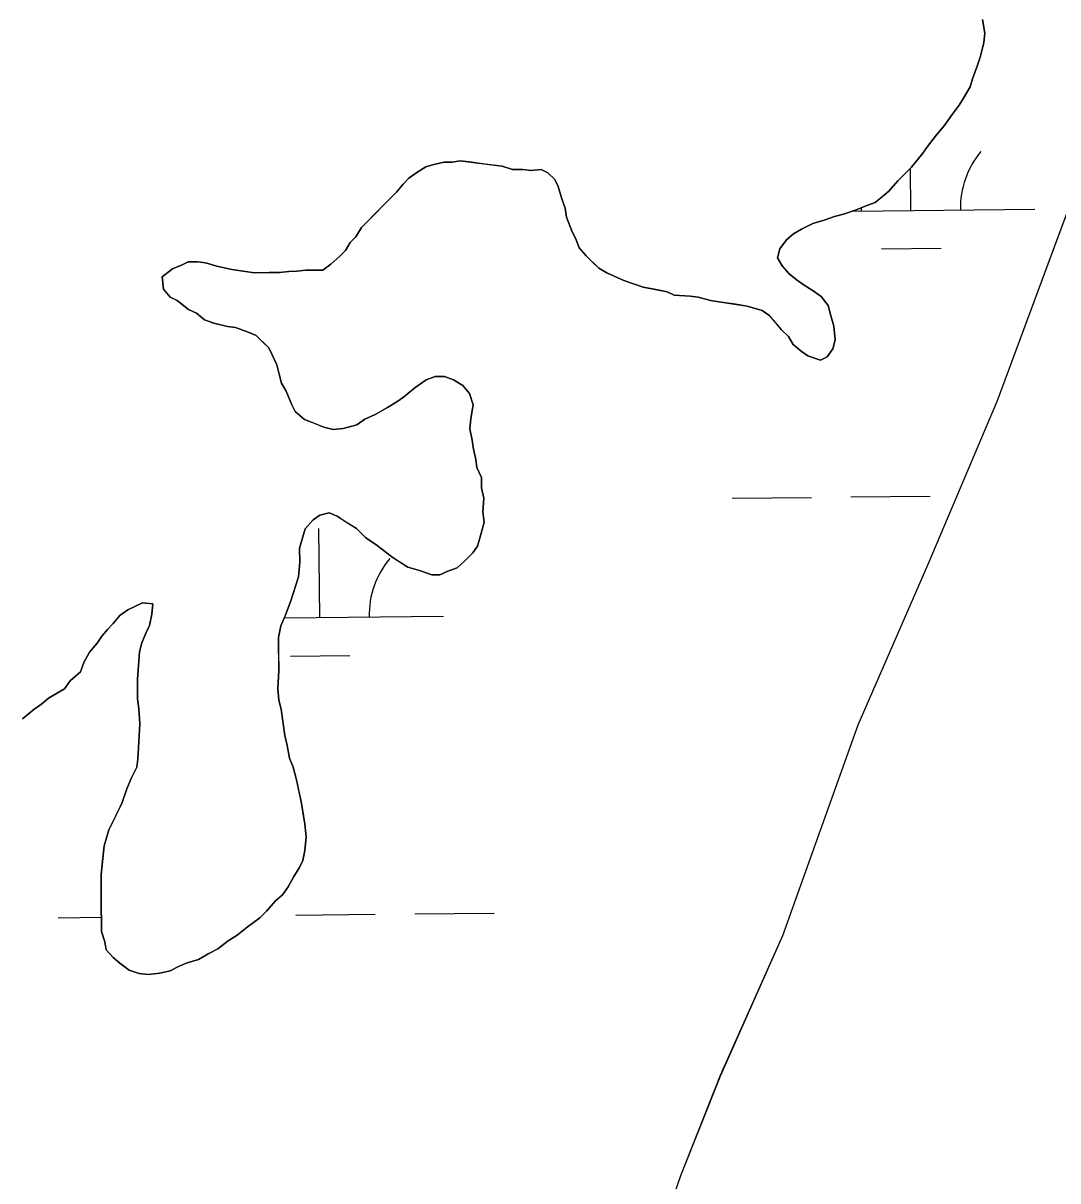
# Model space of a CAD drawing. Extents: x 3734862 to 3772949, y 391520 to 417239.
# Drawn here: x 3750359.9 to 3750777.8, y 413549.5 to 414017 of the extents above; entities that cross this region are included whole.
import ezdxf

# ---------------------------------------------------------------- set-up
doc = ezdxf.new("R2010")
doc.units = 0
doc.layers.add('V-TOPO-SHOR', color=7, linetype='Continuous')
doc.layers.add('V-WETL-SWMP', color=7, linetype='Continuous')

msp = doc.modelspace()

# ---------------------------------------------------------------- linework, layer by layer
at = {"layer": 'V-TOPO-SHOR'}
for points in [[(3751032.52, 414537.91), (3750977.82, 414399.55), (3750920.54, 414268.36), (3750854.36, 414132.06), (3750830.42, 414076.51), (3750809.23, 414015.53), (3750753.25, 413864.53), (3750725.3, 413798.45), (3750696.95, 413733.54), (3750666.59, 413648.4), (3750641.48, 413592.06), (3750625.42, 413551.52), (3750597.94, 413472.04), (3750555.33, 413356.5), (3750517, 413271.89), (3750478.91, 413180.67), (3750459.65, 413122.23), (3750401.18, 412965.38), (3750321.03, 412763.87)], [(3750747.32, 414018.44), (3750748.27, 414012.93), (3750747.84, 414009.24), (3750746.49, 414003.71), (3750745.14, 413999.56), (3750743.33, 413994.48), (3750742.43, 413991.26), (3750739.7, 413986.63), (3750737.87, 413983.86)], [(3750737.87, 413983.86), (3750735.14, 413980.16), (3750731.94, 413975.53), (3750728.74, 413971.83), (3750725.09, 413967.2), (3750723.27, 413964.43), (3750718.7, 413958.88), (3750716.41, 413956.56), (3750713.21, 413953.32), (3750709.56, 413949.15), (3750706.81, 413946.83), (3750704.06, 413944.51), (3750699.93, 413943.11), (3750696.72, 413941.7), (3750691.21, 413939.83), (3750687.53, 413938.88), (3750683.39, 413937.47), (3750678.8, 413936.07), (3750674.21, 413933.73), (3750671, 413931.87), (3750668.25, 413929.55), (3750665.52, 413925.85), (3750664.62, 413922.16), (3750666.48, 413918.95), (3750669.26, 413915.75), (3750672.04, 413913.47), (3750675.28, 413911.18), (3750678.97, 413908.91), (3750682.21, 413906.62), (3750685, 413902.96), (3750685.94, 413899.29), (3750687.35, 413894.69), (3750687.85, 413889.17), (3750686.95, 413885.48), (3750684.67, 413882.24), (3750681.92, 413880.85), (3750676.84, 413882.65)], [(3750676.84, 413882.65), (3750674.07, 413884.48), (3750670.83, 413887.22), (3750668.96, 413890.43), (3750666.19, 413893.17), (3750663.87, 413895.92), (3750661.08, 413899.13), (3750658.31, 413900.95), (3750652.31, 413902.75), (3750646.79, 413903.64), (3750643.56, 413904.08), (3750637.57, 413904.96), (3750632.5, 413906.31), (3750629.27, 413906.74), (3750622.83, 413907.16), (3750620.06, 413908.53), (3750615.45, 413909.42), (3750610.38, 413910.31), (3750602.53, 413913.02), (3750595.61, 413916.2), (3750592.37, 413918.02), (3750590.06, 413920.3), (3750587.28, 413923.05), (3750584.5, 413926.25), (3750583.09, 413929.93), (3750581.69, 413932.68), (3750579.35, 413938.65), (3750578.87, 413942.33), (3750577.46, 413946), (3750576.05, 413951.05), (3750574.65, 413953.81), (3750571.87, 413956.55), (3750569.1, 413957.92), (3750564.96, 413957.43), (3750561.74, 413957.87), (3750557.59, 413957.84), (3750553.44, 413959.2), (3750546.53, 413960.07), (3750540.08, 413960.95), (3750536.39, 413961.39), (3750533.18, 413960.91), (3750529.95, 413960.88), (3750525.82, 413959.94), (3750522.6, 413959), (3750518.93, 413956.67), (3750515.73, 413954.35), (3750513.44, 413952.03), (3750510.7, 413948.79), (3750507.5, 413945.55), (3750504.3, 413942.31), (3750502.01, 413939.99), (3750498.81, 413936.75), (3750496.52, 413934.43), (3750494.24, 413930.73), (3750491.96, 413928.42), (3750490.14, 413925.18), (3750487.85, 413922.87), (3750484.19, 413919.62), (3750480.98, 413917.3), (3750477.76, 413917.28), (3750474.08, 413917.26), (3750470.4, 413916.77), (3750467.17, 413916.75), (3750463.49, 413916.27), (3750459.35, 413916.24)], [(3750459.35, 413916.24), (3750453.37, 413916.2), (3750449.68, 413916.64), (3750444.15, 413917.52), (3750438.16, 413918.86), (3750433.55, 413920.22), (3750430.32, 413920.66), (3750426.64, 413920.63), (3750423.89, 413919.23), (3750420.21, 413917.83), (3750416.09, 413914.58), (3750416.58, 413909.52), (3750419.37, 413906.31), (3750422.14, 413904.95), (3750426.77, 413901.3), (3750429.99, 413899.94), (3750433.23, 413897.2), (3750436.93, 413895.84), (3750442.46, 413894.49), (3750445.68, 413894.05), (3750450.76, 413892.25), (3750453.99, 413890.89), (3750456.77, 413888.14), (3750459.09, 413885.86), (3750460.48, 413883.1), (3750462.35, 413878.97), (3750463.3, 413875.29), (3750464.24, 413871.62), (3750466.1, 413868.41), (3750468.44, 413862.9), (3750469.84, 413860.15), (3750473.54, 413856.95), (3750478.16, 413855.14), (3750481.39, 413853.78), (3750485.08, 413852.88), (3750489.22, 413853.37), (3750494.73, 413854.78)], [(3750494.73, 413854.78), (3750497.94, 413857.1), (3750502.07, 413858.97), (3750507.12, 413861.77), (3750510.78, 413864.09), (3750513.53, 413865.95), (3750518.11, 413869.66), (3750522.69, 413872.92), (3750526.37, 413874.32), (3750530.05, 413874.35), (3750533.74, 413872.99), (3750537.44, 413870.71), (3750540.22, 413867.5), (3750541.63, 413862.91), (3750540.75, 413857.38), (3750540.31, 413853.23), (3750541.26, 413848.64), (3750541.75, 413844.96), (3750542.7, 413840.82), (3750543.18, 413837.6), (3750545.04, 413833.47), (3750545.07, 413829.33), (3750546.02, 413825.19), (3750545.59, 413819.67), (3750546.08, 413815.52), (3750544.73, 413810.45), (3750543.38, 413805.84), (3750541.56, 413803.07), (3750538.36, 413799.82), (3750535.15, 413797.04), (3750531.48, 413795.64), (3750528.27, 413794.23), (3750525.04, 413794.21), (3750519.97, 413796.02), (3750515.35, 413797.37), (3750511.66, 413799.65), (3750508.88, 413801.48), (3750502.87, 413806.04), (3750498.25, 413809.23), (3750494.54, 413812.89), (3750489.46, 413816.08), (3750486.68, 413817.9), (3750483.45, 413819.27), (3750479.77, 413818.32), (3750477.02, 413816.46), (3750473.83, 413812.76), (3750472.93, 413809.53), (3750471.58, 413804.92), (3750471.61, 413799.39), (3750471.19, 413793.41), (3750469.83, 413789.26), (3750468.03, 413783.72), (3750465.77, 413777.72), (3750463.95, 413773.57), (3750463.06, 413768.96), (3750463.1, 413763.43), (3750463.15, 413755.61), (3750462.73, 413748.24), (3750463.22, 413743.64), (3750464.17, 413739.97), (3750465.13, 413733.07), (3750465.62, 413729.39), (3750466.56, 413725.25), (3750467.52, 413720.19), (3750468.92, 413716.52)], [(3750391.47, 413663.54), (3750391.45, 413666.77), (3750391.43, 413669.99), (3750391.41, 413673.21), (3750391.84, 413677.36), (3750392.71, 413684.73), (3750394.51, 413691.18), (3750395.88, 413693.95), (3750398.15, 413698.57), (3750399.96, 413702.27), (3750401.77, 413707.8), (3750403.58, 413711.96), (3750405.86, 413716.57), (3750406.3, 413719.8), (3750406.71, 413726.71), (3750407.12, 413734.07), (3750406.63, 413740.05), (3750406.14, 413744.19), (3750406.12, 413747.42), (3750406.09, 413752.02), (3750406.51, 413757.54), (3750406.94, 413763.07), (3750407.83, 413766.76), (3750409.65, 413770.92), (3750411.01, 413773.69), (3750411.9, 413778.3), (3750412.34, 413782.44), (3750408.19, 413782.87), (3750404.98, 413781.47), (3750402.23, 413780.08), (3750399.02, 413777.75), (3750396.28, 413774.51), (3750393.99, 413772.2), (3750391.71, 413769.42), (3750389.88, 413766.65), (3750386.69, 413762.94), (3750384.41, 413758.78), (3750383.05, 413755.09), (3750378.93, 413751.39), (3750376.65, 413748.15), (3750373.44, 413746.29), (3750370.23, 413744.42), (3750367.48, 413742.1), (3750364.28, 413739.78), (3750359.7, 413736.07)], [(3750468.92, 413716.52), (3750470.34, 413711.46), (3750471.29, 413706.87), (3750472.23, 413702.73), (3750472.71, 413699.51), (3750473.67, 413693.53), (3750474.17, 413688.47), (3750473.74, 413682.95), (3750472.85, 413678.8), (3750471.48, 413676.03), (3750469.21, 413672.33), (3750466.93, 413668.17), (3750464.65, 413664.93), (3750461.9, 413662.61), (3750458.25, 413658.45), (3750455.5, 413655.67), (3750450.46, 413651.96), (3750446.34, 413648.7), (3750442.68, 413646.38), (3750438.55, 413643.13), (3750434.88, 413641.27), (3750430.75, 413638.94), (3750426.16, 413637.53), (3750422.95, 413636.13), (3750419.27, 413634.26), (3750415.14, 413633.31), (3750410.54, 413632.82), (3750406.85, 413633.26), (3750402.7, 413634.61), (3750399, 413637.35), (3750396.23, 413639.64), (3750393.44, 413642.84), (3750392.96, 413646.06), (3750391.55, 413650.19), (3750391.53, 413654.34), (3750391.5, 413658.94), (3750391.47, 413663.54)]]:
    msp.add_lwpolyline(points, dxfattribs=at)
at = {"layer": 'V-WETL-SWMP'}
for p, q in [((3750748.27, 414012.93), (3750747.32, 414018.44)), ((3750809.23, 414015.53), (3750753.25, 413864.52)), ((3750747.84, 414009.24), (3750748.27, 414012.93)), ((3750746.49, 414003.71), (3750747.84, 414009.24)), ((3750745.14, 413999.56), (3750746.49, 414003.71)), ((3750743.33, 413994.48), (3750745.14, 413999.56)), ((3750742.43, 413991.25), (3750743.33, 413994.48)), ((3750739.7, 413986.63), (3750742.43, 413991.25)), ((3750735.14, 413980.16), (3750737.87, 413983.86)), ((3750737.87, 413983.86), (3750739.7, 413986.63)), ((3750731.94, 413975.53), (3750735.14, 413980.16)), ((3750728.75, 413971.83), (3750731.94, 413975.53)), ((3750725.09, 413967.2), (3750728.75, 413971.83)), ((3750718.7, 413958.88), (3750723.27, 413964.43)), ((3750723.27, 413964.43), (3750725.09, 413967.2)), ((3750518.93, 413956.67), (3750522.6, 413959)), ((3750522.6, 413959), (3750525.82, 413959.94)), ((3750525.82, 413959.94), (3750529.95, 413960.88)), ((3750529.95, 413960.88), (3750533.18, 413960.91)), ((3750533.18, 413960.91), (3750536.4, 413961.39)), ((3750536.4, 413961.39), (3750553.44, 413959.2)), ((3750553.44, 413959.2), (3750557.59, 413957.84)), ((3750713.21, 413953.32), (3750718.7, 413958.88)), ((3750513.44, 413952.03), (3750515.73, 413954.35)), ((3750515.73, 413954.35), (3750518.93, 413956.67)), ((3750557.59, 413957.84), (3750561.74, 413957.87)), ((3750561.74, 413957.87), (3750564.96, 413957.43)), ((3750564.96, 413957.43), (3750569.1, 413957.91)), ((3750569.1, 413957.91), (3750571.87, 413956.55)), ((3750571.87, 413956.55), (3750574.65, 413953.81)), ((3750718.44, 413941.36), (3750718.26, 413958.43)), ((3750510.7, 413948.79), (3750513.44, 413952.03)), ((3750574.65, 413953.81), (3750576.05, 413951.05)), ((3750576.05, 413951.05), (3750577.46, 413946)), ((3750709.56, 413949.15), (3750713.21, 413953.32)), ((3750496.52, 413934.43), (3750510.7, 413948.79)), ((3750577.46, 413946), (3750578.87, 413942.33)), ((3750704.06, 413944.51), (3750709.56, 413949.15)), ((3750578.87, 413942.33), (3750579.35, 413938.65)), ((3750691.2, 413939.83), (3750696.72, 413941.7)), ((3750694.98, 413941.11), (3750768.44, 413941.89)), ((3750696.72, 413941.7), (3750699.93, 413943.11)), ((3750699.93, 413943.11), (3750704.06, 413944.51)), ((3750579.35, 413938.65), (3750581.69, 413932.68)), ((3750674.21, 413933.73), (3750678.8, 413936.07)), ((3750678.8, 413936.07), (3750683.39, 413937.48)), ((3750683.39, 413937.48), (3750687.53, 413938.88)), ((3750687.53, 413938.88), (3750691.2, 413939.83)), ((3750491.96, 413928.42), (3750494.24, 413930.73)), ((3750494.24, 413930.73), (3750496.52, 413934.43)), ((3750581.69, 413932.68), (3750583.09, 413929.92)), ((3750668.25, 413929.55), (3750671, 413931.87)), ((3750671, 413931.87), (3750674.21, 413933.73)), ((3750490.14, 413925.18), (3750491.96, 413928.42)), ((3750583.09, 413929.92), (3750584.5, 413926.25)), ((3750584.5, 413926.25), (3750587.28, 413923.05)), ((3750665.52, 413925.85), (3750668.25, 413929.55)), ((3750706.61, 413925.8), (3750730.6, 413926.06)), ((3750484.19, 413919.62), (3750487.85, 413922.87)), ((3750487.85, 413922.87), (3750490.14, 413925.18)), ((3750587.28, 413923.05), (3750592.37, 413918.02)), ((3750664.62, 413922.16), (3750665.52, 413925.85)), ((3750666.48, 413918.95), (3750664.62, 413922.16)), ((3750416.09, 413914.58), (3750420.21, 413917.83)), ((3750420.21, 413917.83), (3750423.89, 413919.23)), ((3750423.89, 413919.23), (3750426.64, 413920.63)), ((3750426.64, 413920.63), (3750430.32, 413920.66)), ((3750430.32, 413920.66), (3750433.55, 413920.22)), ((3750433.55, 413920.22), (3750438.16, 413918.86)), ((3750438.16, 413918.86), (3750444.15, 413917.52)), ((3750444.15, 413917.52), (3750449.68, 413916.64)), ((3750449.68, 413916.64), (3750453.37, 413916.2)), ((3750463.49, 413916.27), (3750467.17, 413916.75)), ((3750467.17, 413916.75), (3750470.4, 413916.77)), ((3750470.4, 413916.77), (3750474.08, 413917.26)), ((3750474.08, 413917.26), (3750480.98, 413917.3)), ((3750480.98, 413917.3), (3750484.19, 413919.62)), ((3750592.37, 413918.02), (3750595.61, 413916.2)), ((3750669.26, 413915.75), (3750666.48, 413918.95)), ((3750416.58, 413909.52), (3750416.09, 413914.58)), ((3750453.37, 413916.2), (3750459.35, 413916.24)), ((3750459.35, 413916.24), (3750463.49, 413916.27)), ((3750595.61, 413916.2), (3750602.53, 413913.02)), ((3750602.53, 413913.02), (3750610.38, 413910.31)), ((3750672.04, 413913.46), (3750669.26, 413915.75)), ((3750675.28, 413911.18), (3750672.04, 413913.46)), ((3750419.37, 413906.31), (3750416.58, 413909.52)), ((3750610.38, 413910.31), (3750620.06, 413908.53)), ((3750620.06, 413908.53), (3750622.83, 413907.16)), ((3750678.97, 413908.91), (3750675.28, 413911.18)), ((3750682.21, 413906.63), (3750678.97, 413908.91)), ((3750422.14, 413904.95), (3750419.37, 413906.31)), ((3750426.76, 413901.3), (3750422.14, 413904.95)), ((3750622.83, 413907.16), (3750629.27, 413906.74)), ((3750629.27, 413906.74), (3750632.5, 413906.31)), ((3750632.5, 413906.31), (3750637.57, 413904.96)), ((3750637.57, 413904.96), (3750652.31, 413902.75)), ((3750652.31, 413902.75), (3750658.31, 413900.95)), ((3750685, 413902.96), (3750682.21, 413906.63)), ((3750685.94, 413899.29), (3750685, 413902.96)), ((3750430, 413899.94), (3750426.76, 413901.3)), ((3750433.23, 413897.2), (3750430, 413899.94)), ((3750658.31, 413900.95), (3750661.08, 413899.12)), ((3750661.08, 413899.12), (3750666.19, 413893.17)), ((3750687.35, 413894.69), (3750685.94, 413899.29)), ((3750436.93, 413895.84), (3750433.23, 413897.2)), ((3750442.46, 413894.49), (3750436.93, 413895.84)), ((3750445.68, 413894.05), (3750442.46, 413894.49)), ((3750450.76, 413892.25), (3750445.68, 413894.05)), ((3750666.19, 413893.17), (3750668.97, 413890.43)), ((3750687.85, 413889.17), (3750687.35, 413894.69)), ((3750453.99, 413890.89), (3750450.76, 413892.25)), ((3750459.09, 413885.86), (3750453.99, 413890.89)), ((3750668.97, 413890.43), (3750670.83, 413887.22)), ((3750686.95, 413885.48), (3750687.85, 413889.17)), ((3750460.48, 413883.1), (3750459.09, 413885.86)), ((3750670.83, 413887.22), (3750674.07, 413884.48)), ((3750674.07, 413884.48), (3750676.84, 413882.65)), ((3750684.67, 413882.24), (3750686.95, 413885.48)), ((3750462.35, 413878.97), (3750460.48, 413883.1)), ((3750676.84, 413882.65), (3750681.92, 413880.85)), ((3750681.92, 413880.85), (3750684.67, 413882.24)), ((3750464.24, 413871.62), (3750462.35, 413878.97)), ((3750466.1, 413868.41), (3750464.24, 413871.62)), ((3750522.69, 413872.92), (3750518.11, 413869.66)), ((3750526.37, 413874.32), (3750522.69, 413872.92)), ((3750530.05, 413874.34), (3750526.37, 413874.32)), ((3750533.74, 413872.99), (3750530.05, 413874.34)), ((3750537.44, 413870.71), (3750533.74, 413872.99)), ((3750540.22, 413867.5), (3750537.44, 413870.71)), ((3750468.44, 413862.9), (3750466.1, 413868.41)), ((3750513.53, 413865.95), (3750510.78, 413864.09)), ((3750518.11, 413869.66), (3750513.53, 413865.95)), ((3750541.63, 413862.91), (3750540.22, 413867.5)), ((3750469.84, 413860.15), (3750468.44, 413862.9)), ((3750507.12, 413861.77), (3750502.07, 413858.97)), ((3750510.78, 413864.09), (3750507.12, 413861.77)), ((3750540.75, 413857.38), (3750541.63, 413862.91)), ((3750753.25, 413864.52), (3750725.3, 413798.45)), ((3750473.54, 413856.95), (3750469.84, 413860.15)), ((3750481.39, 413853.78), (3750473.54, 413856.95)), ((3750497.94, 413857.1), (3750494.73, 413854.78)), ((3750502.07, 413858.97), (3750497.94, 413857.1)), ((3750540.31, 413853.23), (3750540.75, 413857.38)), ((3750485.08, 413852.88), (3750481.39, 413853.78)), ((3750489.22, 413853.37), (3750485.08, 413852.88)), ((3750494.73, 413854.78), (3750489.22, 413853.37)), ((3750541.26, 413848.64), (3750540.31, 413853.23)), ((3750541.75, 413844.96), (3750541.26, 413848.64)), ((3750542.7, 413840.82), (3750541.75, 413844.96)), ((3750543.18, 413837.6), (3750542.7, 413840.82)), ((3750545.04, 413833.47), (3750543.18, 413837.6)), ((3750545.07, 413829.33), (3750545.04, 413833.47)), ((3750546.02, 413825.19), (3750545.07, 413829.33)), ((3750545.59, 413819.67), (3750546.02, 413825.19)), ((3750646.26, 413825.16), (3750678.26, 413825.5)), ((3750694.25, 413825.67), (3750726.25, 413826)), ((3750479.77, 413818.32), (3750483.45, 413819.26)), ((3750483.45, 413819.26), (3750486.68, 413817.91)), ((3750546.08, 413815.53), (3750545.59, 413819.67)), ((3750473.83, 413812.76), (3750477.02, 413816.46)), ((3750477.02, 413816.46), (3750479.77, 413818.32)), ((3750486.68, 413817.91), (3750494.54, 413812.89)), ((3750544.73, 413810.45), (3750546.08, 413815.53)), ((3750471.58, 413804.92), (3750473.83, 413812.76)), ((3750479.69, 413776.97), (3750479.31, 413812.96)), ((3750494.54, 413812.89), (3750498.25, 413809.23)), ((3750498.25, 413809.23), (3750502.87, 413806.04)), ((3750543.38, 413805.84), (3750544.73, 413810.45)), ((3750471.61, 413799.39), (3750471.58, 413804.92)), ((3750502.87, 413806.04), (3750508.88, 413801.48)), ((3750541.56, 413803.07), (3750543.38, 413805.84)), ((3750508.88, 413801.48), (3750515.35, 413797.37)), ((3750535.15, 413797.04), (3750538.36, 413799.83)), ((3750538.36, 413799.83), (3750541.56, 413803.07)), ((3750471.19, 413793.41), (3750471.61, 413799.39)), ((3750515.35, 413797.37), (3750519.97, 413796.02)), ((3750519.97, 413796.02), (3750525.04, 413794.21)), ((3750528.27, 413794.24), (3750531.48, 413795.64)), ((3750531.48, 413795.64), (3750535.15, 413797.04)), ((3750725.3, 413798.45), (3750696.95, 413733.54)), ((3750468.03, 413783.72), (3750471.19, 413793.41)), ((3750525.04, 413794.21), (3750528.27, 413794.24)), ((3750402.23, 413780.08), (3750404.98, 413781.47)), ((3750404.98, 413781.47), (3750408.19, 413782.87)), ((3750408.19, 413782.87), (3750412.34, 413782.44)), ((3750412.34, 413782.44), (3750411.9, 413778.3)), ((3750465.77, 413777.72), (3750468.03, 413783.72)), ((3750396.28, 413774.51), (3750399.02, 413777.75)), ((3750399.02, 413777.75), (3750402.23, 413780.08)), ((3750411.9, 413778.3), (3750411.01, 413773.69)), ((3750463.95, 413773.57), (3750465.77, 413777.72)), ((3750465.37, 413776.81), (3750529.69, 413777.49)), ((3750391.71, 413769.42), (3750393.99, 413772.2)), ((3750393.99, 413772.2), (3750396.28, 413774.51)), ((3750411.01, 413773.69), (3750409.65, 413770.92)), ((3750463.06, 413768.96), (3750463.95, 413773.57)), ((3750389.88, 413766.65), (3750391.71, 413769.42)), ((3750409.65, 413770.92), (3750407.84, 413766.76)), ((3750463.15, 413755.61), (3750463.06, 413768.96)), ((3750384.41, 413758.79), (3750386.69, 413762.94)), ((3750386.69, 413762.94), (3750389.88, 413766.65)), ((3750406.94, 413763.07), (3750406.09, 413752.02)), ((3750407.84, 413766.76), (3750406.94, 413763.07)), ((3750383.05, 413755.09), (3750384.41, 413758.79)), ((3750467.86, 413761.41), (3750491.86, 413761.66)), ((3750378.93, 413751.39), (3750383.05, 413755.09)), ((3750462.73, 413748.24), (3750463.15, 413755.61)), ((3750376.65, 413748.15), (3750378.93, 413751.39)), ((3750406.09, 413752.02), (3750406.14, 413744.19)), ((3750463.22, 413743.64), (3750462.73, 413748.24)), ((3750367.49, 413742.1), (3750370.23, 413744.42)), ((3750370.23, 413744.42), (3750376.65, 413748.15)), ((3750406.14, 413744.19), (3750406.63, 413740.05)), ((3750464.17, 413739.97), (3750463.22, 413743.64)), ((3750359.7, 413736.07), (3750364.28, 413739.78)), ((3750364.28, 413739.78), (3750367.49, 413742.1)), ((3750406.63, 413740.05), (3750407.12, 413734.07)), ((3750465.62, 413729.39), (3750464.17, 413739.97)), ((3750407.12, 413734.07), (3750406.3, 413719.8)), ((3750696.95, 413733.54), (3750666.59, 413648.4)), ((3750466.56, 413725.25), (3750465.62, 413729.39)), ((3750467.52, 413720.19), (3750466.56, 413725.25)), ((3750468.92, 413716.52), (3750467.52, 413720.19)), ((3750405.86, 413716.57), (3750403.58, 413711.96)), ((3750406.3, 413719.8), (3750405.86, 413716.57)), ((3750470.34, 413711.46), (3750468.92, 413716.52)), ((3750403.58, 413711.96), (3750401.77, 413707.8)), ((3750472.23, 413702.73), (3750470.34, 413711.46)), ((3750401.77, 413707.8), (3750399.96, 413702.27)), ((3750399.96, 413702.27), (3750394.51, 413691.18)), ((3750473.67, 413693.53), (3750472.23, 413702.73)), ((3750474.17, 413688.47), (3750473.67, 413693.53)), ((3750394.51, 413691.18), (3750392.71, 413684.73)), ((3750473.74, 413682.95), (3750474.17, 413688.47)), ((3750392.71, 413684.73), (3750391.41, 413673.21)), ((3750472.85, 413678.8), (3750473.74, 413682.95)), ((3750471.48, 413676.03), (3750472.85, 413678.8)), ((3750469.21, 413672.33), (3750471.48, 413676.03)), ((3750391.41, 413673.21), (3750391.47, 413663.54)), ((3750466.93, 413668.17), (3750469.21, 413672.33)), ((3750461.9, 413662.61), (3750464.65, 413664.93)), ((3750464.65, 413664.93), (3750466.93, 413668.17)), ((3750391.47, 413663.54), (3750391.55, 413650.19)), ((3750458.25, 413658.45), (3750461.9, 413662.61)), ((3750374.12, 413655.77), (3750391.52, 413655.96)), ((3750450.46, 413651.95), (3750455.5, 413655.67)), ((3750455.5, 413655.67), (3750458.25, 413658.45)), ((3750470.12, 413656.79), (3750502.12, 413657.13)), ((3750518.12, 413657.29), (3750550.11, 413657.63)), ((3750391.55, 413650.19), (3750392.96, 413646.06)), ((3750446.34, 413648.71), (3750450.46, 413651.95)), ((3750392.96, 413646.06), (3750393.44, 413642.84)), ((3750438.55, 413643.13), (3750442.68, 413646.38)), ((3750442.68, 413646.38), (3750446.34, 413648.71)), ((3750666.59, 413648.4), (3750641.49, 413592.06)), ((3750393.44, 413642.84), (3750396.23, 413639.64)), ((3750430.75, 413638.94), (3750434.88, 413641.27)), ((3750434.88, 413641.27), (3750438.55, 413643.13)), ((3750396.23, 413639.64), (3750399, 413637.35)), ((3750399, 413637.35), (3750402.7, 413634.61)), ((3750419.28, 413634.26), (3750422.95, 413636.13)), ((3750422.95, 413636.13), (3750426.16, 413637.53)), ((3750426.16, 413637.53), (3750430.75, 413638.94)), ((3750402.7, 413634.61), (3750406.85, 413633.26)), ((3750406.85, 413633.26), (3750410.54, 413632.82)), ((3750410.54, 413632.82), (3750415.14, 413633.31)), ((3750415.14, 413633.31), (3750419.28, 413634.26)), ((3750641.49, 413592.06), (3750625.42, 413551.52)), ((3750625.42, 413551.52), (3750597.94, 413472.04))]:
    msp.add_line(p, q, dxfattribs=at)
for centre, start, end in [((3750773.68, 413942.42), 139.8334, 181.377), ((3750663.2, 413941.25), 359.8334, 1.9488), ((3750534.93, 413778.02), 139.8334, 181.377)]:
    msp.add_arc(centre, 35.25, start, end, dxfattribs=at)

doc.saveas('drawing.dxf')
